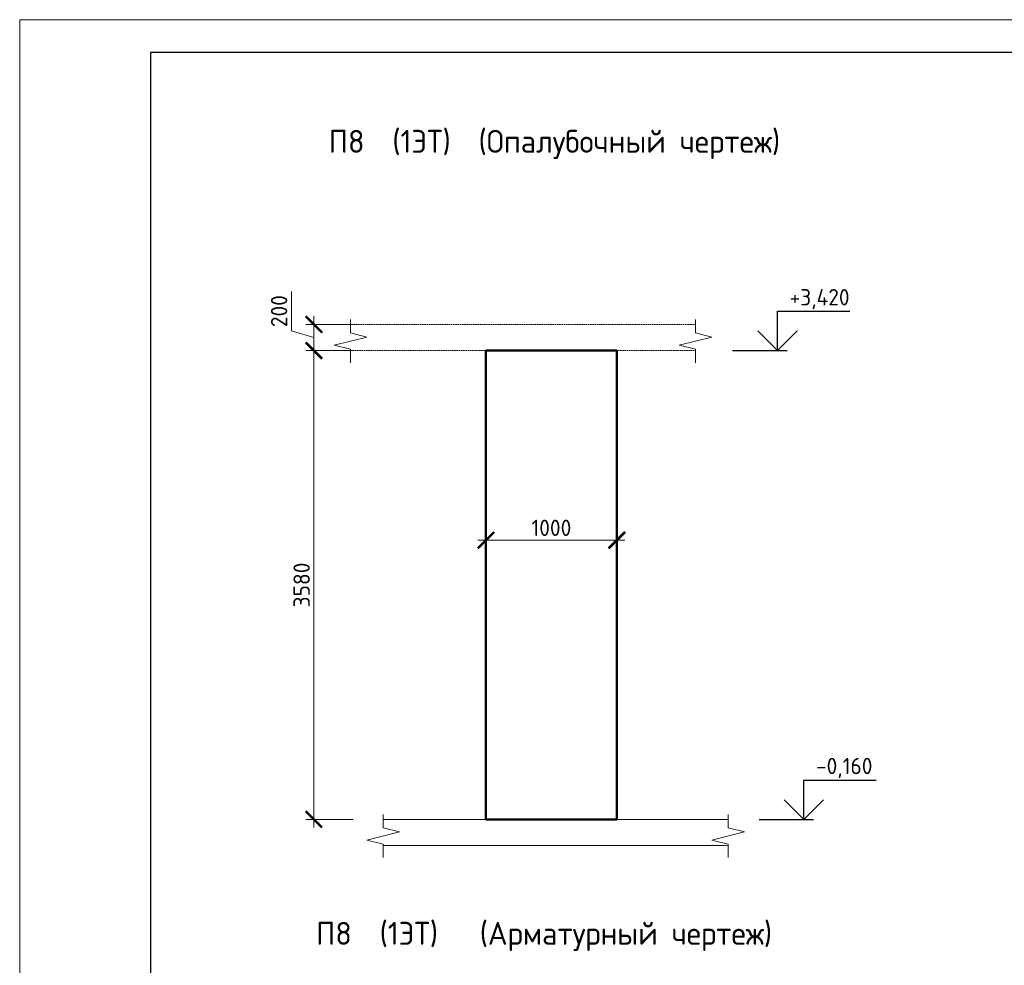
# Model space of a CAD drawing. Header units: millimetres. Extents: x 263826 to 1718326, y -423071 to 70137.
# Tile 409 of 486: x 814936 to 829986, y -125147 to -110704. Entities that reach past the tile are written whole.
import ezdxf

# ---------------------------------------------------------------- set-up
doc = ezdxf.new("R2010")
doc.units = ezdxf.units.MM
doc.linetypes.add('01 Штриховая _4 мм_', pattern=[6, 3.5, -2.5])
for name, color, linetype, lineweight in [('AF_Perekritie', 90, 'Continuous', 18), ('AF_Stena', 90, 'Continuous', 18), ('KR_Fundament', 253, 'Continuous', 18), ('РАЗМЕРЫ', 1, 'Continuous', 9), ('ТОНКИЕ', 7, 'Continuous', 9)]:
    doc.layers.add(name, color=color, linetype=linetype, lineweight=lineweight)
doc.layers.add('ТОЛСТЫЕ_ОСНОВНЫЕ', color=6, linetype='Continuous')
doc.styles.add('GOST-2.304_Type-B', font='GOST_Common.ttf')
doc.dimstyles.new('мой 25', dxfattribs={"dimscale": 100, "dimtxt": 2.5, "dimasz": 2.5, "dimexe": 1.25, "dimexo": 0.625, "dimtad": 1, "dimdec": 0, "dimlfac": 0.5, "dimtxsty": 'GOST-2.304_Type-B', "dimblk": 'ARCHTICK', "dimcen": 2.5, "dimdle": 1.25, "dimaunit": 1, "dimadec": 1, "dimazin": 2, "dimtfac": 1, "dimtdec": 0, "dimtmove": 1, "dimatfit": 3, "dimfxl": 6, "dimfxlon": 1, "dimtfill": 1, "dimlwd": -1, "dimlwe": -1, "dimarcsym": 0})

# ---------------------------------------------------------------- blocks, each defined once
blk = doc.blocks.new('_ArchTick')
at = {"color": 0, "linetype": 'ByBlock', "const_width": 0.15}
blk.add_lwpolyline([(-0.5, -0.5), (0.5, 0.5)], dxfattribs=at)
blk = doc.blocks.new('*D2423')
at = {"layer": 'DEFPOINTS', "color": 0, "transparency": 16777216}
for p in [(824063, -116634), (822063, -116854), (824063, -118653)]:
    blk.add_point(p, dxfattribs=at)
at = {"layer": 'РАЗМЕРЫ', "color": 0, "linetype": 'Continuous', "transparency": 16777216}
for p, q in [((822063, -118053), (822063, -118778)), ((824063, -118053), (824063, -118778)), ((821938, -118653), (824188, -118653))]:
    blk.add_line(p, q, dxfattribs=at)
at = {"layer": 'РАЗМЕРЫ', "color": 0, "transparency": 16777216, "xscale": 250, "yscale": 250, "zscale": 250, "rotation": 180}
blk.add_blockref('_ArchTick', (822063, -118653), dxfattribs=at)
at = {"layer": 'РАЗМЕРЫ', "color": 0, "transparency": 16777216, "xscale": 250, "yscale": 250, "zscale": 250}
blk.add_blockref('_ArchTick', (824063, -118653), dxfattribs=at)
at = {"layer": 'РАЗМЕРЫ', "color": 0, "lineweight": 0, "transparency": 16777216, "insert": (823063, -118465), "char_height": 250, "attachment_point": 5, "style": 'GOST-2.304_Type-B', "bg_fill": 3, "box_fill_scale": 1.1, "bg_fill_color": 256, "bg_fill_true_color": 13158600, "bg_fill_transparency": 0}
blk.add_mtext('1000', dxfattribs=at)
blk = doc.blocks.new('*U46')
at = {"layer": 'ТОЛСТЫЕ_ОСНОВНЫЕ', "color": 6}
blk.add_lwpolyline([(20, 5), (415, 5), (415, 292), (20, 292)], close=True, dxfattribs=at)
at = {"layer": 'ТОНКИЕ'}
blk.add_lwpolyline([(0, 0), (420, 0), (420, 297), (0, 297)], close=True, dxfattribs=at)
blk = doc.blocks.new('*D2444')
at = {"layer": 'DEFPOINTS', "color": 0, "transparency": 16777216}
for p in [(820352, -115358), (819433, -115758), (820352, -115758)]:
    blk.add_point(p, dxfattribs=at)
at = {"layer": 'РАЗМЕРЫ', "color": 0, "linetype": 'Continuous', "transparency": 16777216}
for p, q in [((819090, -115455), (819090, -114855)), ((819433, -115233), (819433, -115883)), ((820033, -115358), (819308, -115358)), ((819433, -115558), (819090, -115455)), ((820033, -115758), (819308, -115758))]:
    blk.add_line(p, q, dxfattribs=at)
at = {"layer": 'РАЗМЕРЫ', "color": 0, "transparency": 16777216, "xscale": 250, "yscale": 250, "zscale": 250}
for p, rotation in [((819433, -115358), 90), ((819433, -115758), 270)]:
    blk.add_blockref('_ArchTick', p, dxfattribs=dict(at, rotation=rotation))
at = {"layer": 'РАЗМЕРЫ', "color": 0, "lineweight": 0, "transparency": 16777216, "insert": (818902, -115155), "char_height": 250, "attachment_point": 5, "rotation": 90, "style": 'GOST-2.304_Type-B', "bg_fill": 3, "box_fill_scale": 1.1, "bg_fill_color": 256, "bg_fill_true_color": 13158600, "bg_fill_transparency": 0}
blk.add_mtext('200', dxfattribs=at)
blk = doc.blocks.new('*D2445')
at = {"layer": 'DEFPOINTS', "color": 0, "transparency": 16777216}
for p in [(820979, -115758), (819433, -122918), (820911, -122918)]:
    blk.add_point(p, dxfattribs=at)
at = {"layer": 'РАЗМЕРЫ', "color": 0, "linetype": 'Continuous', "transparency": 16777216}
for p, q in [((819433, -115633), (819433, -123043)), ((820033, -115758), (819308, -115758)), ((820033, -122918), (819308, -122918))]:
    blk.add_line(p, q, dxfattribs=at)
at = {"layer": 'РАЗМЕРЫ', "color": 0, "transparency": 16777216, "xscale": 250, "yscale": 250, "zscale": 250}
for p, rotation in [((819433, -115758), 90), ((819433, -122918), 270)]:
    blk.add_blockref('_ArchTick', p, dxfattribs=dict(at, rotation=rotation))
at = {"layer": 'РАЗМЕРЫ', "color": 0, "lineweight": 0, "transparency": 16777216, "insert": (819246, -119338), "char_height": 250, "attachment_point": 5, "rotation": 90, "style": 'GOST-2.304_Type-B', "bg_fill": 3, "box_fill_scale": 1.1, "bg_fill_color": 256, "bg_fill_true_color": 13158600, "bg_fill_transparency": 0}
blk.add_mtext('3580', dxfattribs=at)

msp = doc.modelspace()

# ---------------------------------------------------------------- linework, layer by layer
at = {"elevation": 3100}
for points in [[(826518.52083, -115157.78627), (827623.79557, -115157.78627)], [(826518.52083, -115757.78627), (826518.52083, -115157.78627)], [(826818.52083, -115457.78627), (826518.52083, -115757.78627), (826218.52083, -115457.78627)], [(825833.95407, -115757.78627), (826668.52083, -115757.78627)], [(826921.77157, -122317.78627), (828027.04632, -122317.78627)], [(826921.77157, -122917.78627), (826921.77157, -122317.78627)], [(827221.77157, -122617.78627), (826921.77157, -122917.78627), (826621.77157, -122617.78627)], [(826237.20481, -122917.78627), (827071.77157, -122917.78627)]]:
    msp.add_lwpolyline(points, dxfattribs=at)
at = {"layer": 'AF_Perekritie', "linetype": '01 Штриховая _4 мм_', "lineweight": 9}
for p, q in [((825182.75336, -115357.78627, 3100), (819991.92439, -115357.78627, 3100)), ((825182.85258, -115357.78627, 3100), (825264.20895, -115357.78627, 3100)), ((819991.92439, -115757.78627, 3100), (825182.75336, -115757.78627, 3100)), ((825264.20895, -115757.78627, 3100), (825182.85258, -115757.78627, 3100)), ((825682.85258, -122917.78627, 3100), (825764.20895, -122917.78627, 3100)), ((825764.20895, -123317.78627, 3100), (825682.85258, -123317.78627, 3100))]:
    msp.add_line(p, q, dxfattribs=at)
at = {"layer": 'AF_Stena', "lineweight": 50}
for p, q in [((822062.70347, -115757.78627, 3100), (822062.70347, -122917.78627, 3100)), ((824062.70347, -115757.78627, 3100), (822062.70347, -115757.78627, 3100)), ((824062.70347, -122917.78627, 3100), (824062.70347, -115757.78627, 3100)), ((822062.70347, -122917.78627, 3100), (824062.70347, -122917.78627, 3100))]:
    msp.add_line(p, q, dxfattribs=at)
at = {"layer": 'AF_Stena', "lineweight": 20, "elevation": 3100}
for points in [[(819991.92439, -115432.78627), (819991.92439, -115282.78627)], [(825264.20895, -115432.78627), (825264.20895, -115282.78627)], [(820241.92439, -115550.28647), (819741.92439, -115675.28647)], [(819991.92439, -115432.78627), (819991.92439, -115487.78647)], [(819991.92439, -115487.78647), (820241.92439, -115550.28647)], [(825514.20895, -115550.28647), (825014.20895, -115675.28647)], [(825264.20895, -115432.78627), (825264.20895, -115487.78647)], [(825264.20895, -115487.78647), (825514.20895, -115550.28647)], [(819741.92439, -115675.28647), (819991.92439, -115737.78647)], [(825014.20895, -115675.28647), (825264.20895, -115737.78647)], [(819991.92439, -115737.78647), (819991.92439, -115792.78667)], [(819991.92439, -115792.78667), (819991.92439, -115942.78667)], [(825264.20895, -115737.78647), (825264.20895, -115792.78667)], [(825264.20895, -115792.78667), (825264.20895, -115942.78667)], [(820491.92439, -122992.78627), (820491.92439, -122842.78627)], [(825764.20895, -122992.78627), (825764.20895, -122842.78627)], [(820491.92439, -122992.78627), (820491.92439, -123047.78647)], [(820491.92439, -123047.78647), (820741.92439, -123110.28647)], [(825764.20895, -122992.78627), (825764.20895, -123047.78647)], [(825764.20895, -123047.78647), (826014.20895, -123110.28647)], [(820741.92439, -123110.28647), (820241.92439, -123235.28647)], [(820241.92439, -123235.28647), (820491.92439, -123297.78647)], [(826014.20895, -123110.28647), (825514.20895, -123235.28647)], [(825514.20895, -123235.28647), (825764.20895, -123297.78647)], [(820491.92439, -123297.78647), (820491.92439, -123352.78667)], [(820491.92439, -123352.78667), (820491.92439, -123502.78667)], [(825764.20895, -123297.78647), (825764.20895, -123352.78667)], [(825764.20895, -123352.78667), (825764.20895, -123502.78667)]]:
    msp.add_lwpolyline(points, dxfattribs=at)
at = {"layer": 'KR_Fundament', "lineweight": 9}
for p, q in [((825764.20895, -122917.78627, 3100), (820491.92439, -122917.78627, 3100)), ((825682.75336, -122917.78627, 3100), (820491.92439, -122917.78627, 3100)), ((820491.92439, -123317.78627, 3100), (825682.75336, -123317.78627, 3100))]:
    msp.add_line(p, q, dxfattribs=at)

# ---------------------------------------------------------------- texts
at = {"style": 'GOST-2.304_Type-B'}
for s, p in [('+3,420', (826704.4393, -115067.78627, 3100)), ('-0,160', (827107.69004, -122227.78627, 3100))]:
    msp.add_text(s, height=249.999994, dxfattribs=at).set_placement(p)
at = {"layer": 'РАЗМЕРЫ', "char_height": 350, "attachment_point": 5, "style": 'GOST-2.304_Type-B'}
for s, width, insert in [('П8  (1ЭТ)  (Опалубочный чертеж)', 9816.0881275, (823109.6289, -112609.3933, 3100)), ('П8  (1ЭТ)   (Арматурный чертеж)', 10326.6934546, (822950.99103, -124706.42866, 3100))]:
    msp.add_mtext_dynamic_manual_height_columns(s, width=width, gutter_width=625, heights=[0], dxfattribs=dict(at, insert=insert))

# ---------------------------------------------------------------- next in the draw order: dimensions: what is measured, and where the dimension line sits
at = {"layer": 'РАЗМЕРЫ', "color": 146, "lineweight": 0, "true_color": 0x006272}
dim = msp.add_linear_dim(base=(824062.70347, -118652.55777, 3100), p1=(822062.70347, -116854.49452, 3100), p2=(824062.70347, -116633.96833, 3100), dimstyle='мой 25', dxfattribs=at)
dim.commit()
dim.dimension.update_dxf_attribs({"geometry": '*D2423', "text_midpoint": (823062.70347, -118465.05777, 3100)})

# ---------------------------------------------------------------- next in the draw order: block references
at = {"xscale": 100, "yscale": 100, "zscale": 100}
msp.add_blockref('*U46', (814936.40447, -140403.68415, 3100), dxfattribs=at)

# ---------------------------------------------------------------- next in the draw order: dimensions: what is measured, and where the dimension line sits
at = {"layer": 'РАЗМЕРЫ', "color": 146, "lineweight": 0}
dim = msp.add_linear_dim(base=(819433.427, -115757.78627, 3100), p1=(820352.39433, -115357.78627, 3100), p2=(820352.39433, -115757.78627, 3100), angle=90, dimstyle='мой 25', dxfattribs=at)
dim.commit()
dim.dimension.update_dxf_attribs({"geometry": '*D2444', "text_midpoint": (818902.177, -115392.16127, 3100)})

# ---------------------------------------------------------------- next in the draw order: dimensions: what is measured, and where the dimension line sits
at = {"layer": 'РАЗМЕРЫ', "color": 146, "lineweight": 0, "true_color": 0x006272}
dim = msp.add_linear_dim(base=(819433.427, -122917.78627, 3100), p1=(820979.02632, -115757.78627, 3100), p2=(820911.06753, -122917.78627, 3100), angle=90, dimstyle='мой 25', dxfattribs=at)
dim.commit()
dim.dimension.update_dxf_attribs({"geometry": '*D2445', "text_midpoint": (819245.927, -119337.78627, 3100)})

doc.saveas('drawing.dxf')
